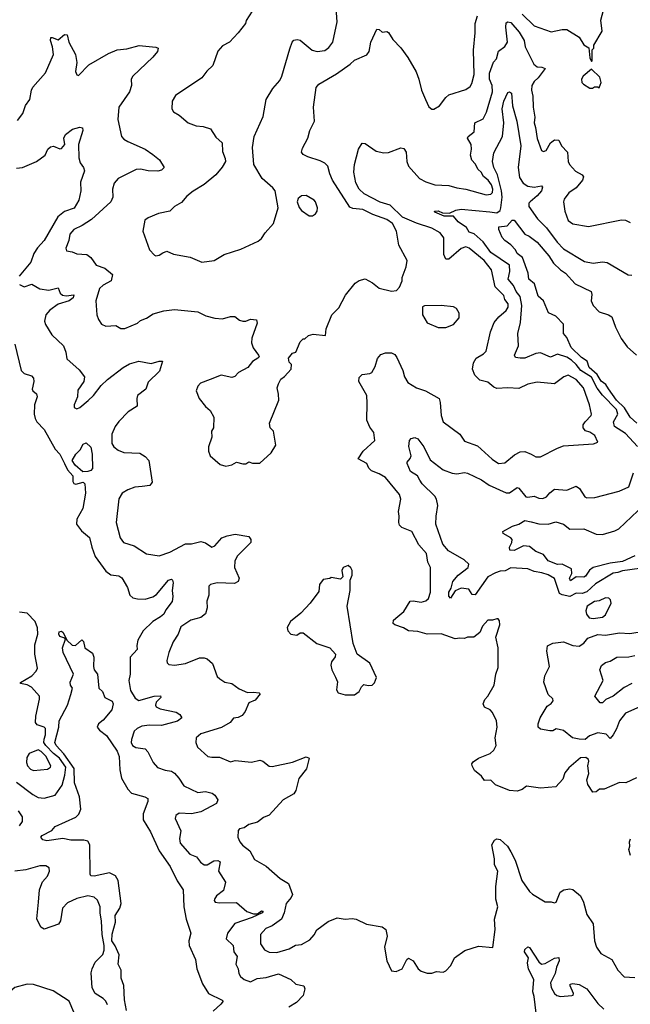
# Model space of a CAD drawing. Extents: x 1690054 to 1842981, y 782881 to 914114.
# Tile 408 of 656: x 1766046 to 1769985, y 890195 to 896550. Entities that reach past the tile are written whole.
import ezdxf

# ---------------------------------------------------------------- set-up
doc = ezdxf.new("R2010")
doc.units = 0

msp = doc.modelspace()

# ---------------------------------------------------------------- linework, layer by layer
at = {"layer": '0CON10XD'}
for points in [[(1767546.7, 896605), (1767506.7, 896545), (1767503.3, 896525), (1767456.2, 896465), (1767400, 896405), (1767355, 896382), (1767324.4, 896345.6), (1767292, 896255), (1767253, 896217), (1767221.2, 896175), (1767050.5, 896059.5), (1767030, 896025), (1767026.7, 895975), (1767037.5, 895955), (1767075, 895933.3), (1767132.5, 895885), (1767185, 895864), (1767230.3, 895860.3), (1767276.7, 895845), (1767312.1, 895792.1), (1767351.2, 895755), (1767355, 895700), (1767372, 895655), (1767373.3, 895635), (1767352.5, 895597.5), (1767311.2, 895548.8), (1767235, 895486), (1767165.9, 895444.1), (1767125, 895410), (1767090.3, 895369.7), (1767045.5, 895344.5), (1767015, 895313.8), (1766941.3, 895298.7), (1766875, 895271.9), (1766852.5, 895255), (1766840.8, 895185), (1766883.8, 895065), (1766915, 895030), (1766925, 895026.2), (1766945, 895030), (1766970, 895045), (1766995, 895056.7), (1767037.3, 895037.3), (1767145, 895017.5), (1767220, 894985), (1767300, 894995), (1767365, 895033.8), (1767471.7, 895068.3), (1767585, 895121.2), (1767605, 895136.7), (1767628.8, 895175), (1767683.8, 895235), (1767713.3, 895335), (1767694.5, 895444.5), (1767680, 895465), (1767610, 895525), (1767556.2, 895615), (1767548, 895725), (1767559.2, 895795), (1767615.8, 895925), (1767636.1, 896033.9), (1767680, 896105), (1767725, 896157.5), (1767736.7, 896185), (1767788.2, 896361.8), (1767804.3, 896405), (1767815, 896418), (1767835, 896422.5), (1767855, 896418), (1767932.8, 896352.8), (1767965, 896344.3), (1768015, 896350), (1768040.7, 896369.3), (1768065.4, 896404.6), (1768094.4, 896535), (1768086.9, 896625)], [(1769288.1, 896585), (1769365, 896510.8), (1769475, 896472), (1769545, 896487.5), (1769575, 896486), (1769655, 896436.7), (1769685, 896387.5), (1769718.3, 896368.3), (1769723.6, 896303.6), (1769735, 896280), (1769740, 896285), (1769740, 896355), (1769750, 896365), (1769750, 896385), (1769802.5, 896475), (1769794.2, 896545.8), (1769818.8, 896635)], [(1766560, 894815), (1766538.1, 894735), (1766544.4, 894644.4), (1766554.2, 894615), (1766574, 894585), (1766601.7, 894571.7), (1766665.8, 894575.8), (1766697.7, 894557.7), (1766725, 894556), (1766805, 894590.8), (1766825, 894609.2), (1766865, 894623.3), (1766908, 894652), (1766975, 894670.6), (1767045, 894679.4), (1767195, 894665.4), (1767247.8, 894637.8), (1767305, 894622.9), (1767355, 894618.6), (1767405, 894634), (1767433.9, 894633.9), (1767465, 894610), (1767485, 894603.3), (1767505, 894603.3), (1767535, 894616.7), (1767573, 894613), (1767578.3, 894591.7), (1767543.8, 894495), (1767541.2, 894465), (1767551.7, 894431.7), (1767587.5, 894385), (1767590, 894375), (1767582.5, 894365), (1767547, 894343), (1767517.5, 894305), (1767457.7, 894272.3), (1767433.6, 894246.4), (1767415, 894240), (1767345, 894256.2), (1767275, 894228.6), (1767213.3, 894205), (1767196.2, 894185), (1767183.8, 894155), (1767203.3, 894105), (1767245, 894053.8), (1767275, 894027.5), (1767298, 893985), (1767296.2, 893915), (1767283.3, 893895), (1767286, 893855), (1767263.6, 893793.6), (1767263.8, 893765), (1767273.8, 893735), (1767339.3, 893679.3), (1767375, 893667.5), (1767415, 893677.5), (1767445, 893693.8), (1767485, 893683.3), (1767505, 893683.3), (1767525, 893696.7), (1767547, 893687), (1767595, 893687.5), (1767669.2, 893755), (1767698.8, 893805), (1767682.5, 893895), (1767662.5, 893915), (1767657.5, 893945), (1767716.7, 894095), (1767716.4, 894133.6), (1767707.5, 894175), (1767715, 894200), (1767730.7, 894229.3), (1767755, 894247.5), (1767797.5, 894295), (1767800, 894325), (1767785, 894340), (1767780, 894365), (1767805, 894397.5), (1767826.7, 894403.3), (1767855, 894470), (1767875, 894490), (1767885, 894490), (1767909.3, 894510.7), (1767939.3, 894520.7), (1768018.3, 894511.7), (1768022.5, 894555), (1768058.8, 894645), (1768105, 894690), (1768147.7, 894772.3), (1768210.5, 894849.5), (1768235, 894866.7), (1768275, 894876.7), (1768322.3, 894852.3), (1768365, 894816.7), (1768445, 894797.5), (1768477, 894803), (1768497, 894823), (1768512.5, 894865), (1768513.3, 894885), (1768538.8, 894955), (1768546.2, 894995), (1768492.9, 895095), (1768477.5, 895185), (1768450, 895235), (1768415, 895259.6), (1768325, 895291.9), (1768258.8, 895325), (1768195, 895332.3), (1768175, 895340.5), (1768063.8, 895515), (1768046.2, 895555), (1768034.4, 895605), (1768015, 895623.3), (1767985, 895639.1), (1767903.8, 895665), (1767875, 895679.2), (1767862.9, 895695), (1767869.8, 895720.2), (1767904.4, 895785), (1767917.1, 895835), (1767948, 895895), (1767940.8, 895985), (1767958.9, 896111.1), (1767976, 896134), (1768089.1, 896200.9), (1768178.2, 896261.8), (1768205, 896288.6), (1768285, 896322.5), (1768300, 896345), (1768311.2, 896405), (1768350.8, 896489.2), (1768365, 896487.5), (1768385, 896469.2), (1768415, 896474), (1768425, 896468), (1768452.6, 896422.6), (1768505, 896367.5), (1768550.6, 896305), (1768603.3, 896213.3), (1768621.8, 896165), (1768637.8, 896095), (1768664.4, 896034.4), (1768685, 895987.5), (1768705, 895972.5), (1768717, 895973), (1768755, 895993.3), (1768795, 896046.7), (1768815, 896063.8), (1768925, 896098.8), (1768952.1, 896117.9), (1768962.6, 896137.4), (1768978.2, 896195), (1768973.1, 896353.1), (1768984.6, 896465), (1768983.5, 896525), (1769000, 896575)], [(1769006.8, 891783.2), (1769082, 891815), (1769104, 891835), (1769118.8, 891865), (1769114.2, 891914.2), (1769125.7, 891985), (1769121.2, 892025), (1769095, 892078.8), (1769080, 892095), (1769045, 892112.5), (1769036.7, 892135), (1769046.4, 892163.6), (1769065.7, 892184.3), (1769107.5, 892255), (1769117.5, 892325), (1769131.7, 892368.3), (1769132.9, 892495), (1769118, 892565), (1769143.3, 892645), (1769140.7, 892670.7), (1769132.5, 892682.5), (1769125, 892683.3), (1769095, 892673.8), (1769065, 892673.8), (1769031.2, 892635), (1769013.3, 892595), (1768975.9, 892564.1), (1768935, 892565.6), (1768914.4, 892555.6), (1768885, 892559.4), (1768855, 892554.2), (1768765, 892587.1), (1768675, 892584.4), (1768615, 892600.5), (1768553.3, 892605), (1768522.5, 892625), (1768465, 892643.8), (1768455, 892652.5), (1768457.5, 892675), (1768485, 892698.5), (1768525, 892731.4), (1768565, 892796.9), (1768585, 892800), (1768635, 892790.5), (1768665, 892800), (1768682.9, 892815), (1768696.8, 892855), (1768696.2, 893015), (1768678.3, 893048.3), (1768669.8, 893105), (1768620.6, 893160.6), (1768575, 893246), (1768512.1, 893272.1), (1768497, 893287), (1768490.8, 893305), (1768494.5, 893345), (1768490, 893375), (1768505.6, 893455), (1768495.8, 893485), (1768405.6, 893595.6), (1768365, 893619.2), (1768315, 893637.5), (1768299.2, 893655), (1768285.4, 893685.4), (1768230, 893715), (1768261.9, 893765), (1768338, 893835), (1768331.2, 893885), (1768305, 893920), (1768285.5, 893965), (1768286.9, 894075), (1768285.5, 894125.5), (1768234.5, 894215), (1768235, 894240), (1768255, 894260), (1768304.2, 894265.8), (1768317, 894273), (1768338.7, 894311.3), (1768355, 894363.3), (1768375, 894390), (1768405, 894400.8), (1768445, 894399.2), (1768465, 894388), (1768479.8, 894369.8), (1768517.3, 894285), (1768527.5, 894245), (1768549.4, 894209.4), (1768605, 894174), (1768663.6, 894153.6), (1768751.2, 894105), (1768758.8, 894078.8), (1768764, 893995), (1768778, 893955), (1768886.2, 893875), (1768915, 893828.8), (1768998.6, 893798.6), (1769094, 893714), (1769135, 893685.8), (1769175, 893689.4), (1769238.1, 893741.9), (1769275, 893760.4), (1769305, 893762.7), (1769345, 893746.7), (1769375, 893729.4), (1769405, 893729.2), (1769514.6, 893785.4), (1769555, 893798.6), (1769747.7, 893812.3), (1769775, 893823.3), (1769756.8, 893866.8), (1769725, 893886.8), (1769695, 893896), (1769681.1, 893915), (1769681.9, 893935), (1769692.9, 893955), (1769732, 893995), (1769734.3, 894005), (1769721.8, 894065), (1769682.9, 894175), (1769635, 894228.2), (1769585, 894255.4), (1769557.1, 894245), (1769495, 894199.5), (1769385, 894210.5), (1769325, 894196.9), (1769265, 894170.5), (1769195.6, 894174.4), (1769125, 894169.2), (1769105, 894177.5), (1769065, 894211.4), (1769015, 894222.9), (1768982.5, 894255), (1768968.1, 894295), (1768973.8, 894336.2), (1768990, 894365), (1769037.2, 894392.8), (1769055, 894411.2), (1769083.8, 894536.2), (1769106.4, 894595), (1769137.4, 894632.6), (1769185, 894672.2), (1769197.3, 894695), (1769197.7, 894715), (1769175.3, 894745), (1769169.5, 894769.5), (1769113.8, 894825), (1769088.8, 894935), (1769043.3, 894995), (1768945, 895075.5), (1768925, 895083.8), (1768895, 895073.2), (1768815, 895004.4), (1768795, 895004), (1768781.2, 895035), (1768781.4, 895141.4), (1768758.1, 895175), (1768705, 895204.6), (1768605, 895237), (1768515.1, 895275.1), (1768435, 895352.3), (1768371.4, 895371.4), (1768268.2, 895425), (1768235.5, 895455), (1768215, 895496.2), (1768202.1, 895565), (1768205.5, 895614.5), (1768232.5, 895715), (1768255, 895753.3), (1768275, 895751.2), (1768345, 895701.1), (1768395, 895691.1), (1768425, 895692.5), (1768505, 895722.5), (1768525, 895718.8), (1768540, 895695), (1768544.3, 895635), (1768555, 895603.8), (1768625.8, 895525), (1768665, 895503.3), (1768723.7, 895483.7), (1768815, 895480), (1768865, 895465.4), (1768925, 895457.1), (1769055, 895420), (1769085, 895424.6), (1769095.2, 895434.8), (1769098.1, 895455), (1769089.5, 895485), (1769067.2, 895515), (1769038.4, 895538.4), (1769023.8, 895565), (1769003.1, 895583.1), (1768985, 895619.7), (1768963.2, 895643.2), (1768953.4, 895675), (1768960.9, 895715), (1768958.1, 895745), (1768935.4, 895785), (1768938.9, 895795), (1768977.3, 895825), (1768981.8, 895885), (1769035, 895910.6), (1769057.3, 895952.7), (1769096.8, 896085), (1769094.8, 896125), (1769076.5, 896165), (1769076.1, 896203.9), (1769101.9, 896275), (1769121.8, 896298.2), (1769133.8, 896346.2), (1769175, 896377.1), (1769193.8, 896405), (1769181.1, 896501.1), (1769185, 896530), (1769195, 896536), (1769215, 896531.4), (1769268.5, 896468.5), (1769299.5, 896415), (1769306.6, 896375), (1769362, 896262), (1769385, 896244.5), (1769415, 896244.2), (1769436, 896235), (1769390.6, 896175), (1769365, 896151.9), (1769350, 896125), (1769346.9, 896095), (1769355.3, 896055.3), (1769357.7, 895985), (1769369.1, 895920.9), (1769363.8, 895885), (1769374.5, 895855), (1769385, 895783.3), (1769412.5, 895705), (1769425, 895699.2), (1769441.2, 895705), (1769470.8, 895755), (1769495, 895774.2), (1769525, 895771.2), (1769540.6, 895735), (1769579.5, 895695), (1769584.5, 895634.5), (1769592.9, 895615), (1769631.2, 895571.2), (1769675, 895548), (1769683.8, 895535), (1769675.7, 895515), (1769635.2, 895464.8), (1769587.9, 895432.1), (1769557.6, 895392.4), (1769554.5, 895374.5), (1769563.1, 895315), (1769583.7, 895253.7), (1769615, 895232.9), (1769715, 895215.8), (1769928.3, 895258.3), (1769955, 895256.7), (1769985, 895240)], [(1766031.5, 895898.5), (1766065.4, 895944.6), (1766083.7, 895996.3), (1766111.4, 896035), (1766121.8, 896095), (1766131.2, 896115), (1766212.8, 896207.2), (1766264.4, 896325), (1766258.6, 896375), (1766244.4, 896415), (1766246.2, 896433.8), (1766255.6, 896435.6), (1766295, 896420), (1766335, 896454.2), (1766351.4, 896451.4), (1766362.9, 896405), (1766405.4, 896325.4), (1766415.7, 896274.3), (1766406.2, 896215), (1766413.9, 896193.9), (1766425, 896190), (1766491.3, 896258.7), (1766618.5, 896331.5), (1766674.7, 896355.3), (1766738, 896362), (1766817.3, 896382.7), (1766925, 896372.5), (1766938.8, 896365), (1766935.8, 896345), (1766905, 896307.1), (1766775.7, 896185), (1766765.8, 896165), (1766768, 896125), (1766755.4, 896085), (1766685.4, 895985), (1766678.5, 895905), (1766703.8, 895795), (1766718.1, 895778.1), (1766743.8, 895763.8), (1766854.6, 895714.6), (1766905, 895680), (1766947.5, 895645), (1766977.5, 895595), (1766961.4, 895578.6), (1766937.2, 895572.8), (1766875.5, 895574.5), (1766825, 895585.5), (1766797.1, 895582.9), (1766681.9, 895525), (1766655.5, 895495), (1766644.7, 895455), (1766646.9, 895405), (1766633.5, 895375), (1766509.1, 895260.9), (1766448.9, 895221.1), (1766395.7, 895195), (1766368.5, 895165), (1766363.1, 895125), (1766344.2, 895075), (1766348.3, 895058.3), (1766385, 895052), (1766415, 895038.1), (1766480, 895035), (1766504, 895015), (1766540, 894965), (1766596.2, 894946.2), (1766643.8, 894905), (1766635.2, 894864.8), (1766584, 894836), (1766560, 894815)], [(1769725, 896107.5), (1769741.7, 896108.3), (1769755, 896117.5), (1769775, 896117.5), (1769785, 896110), (1769796.7, 896145), (1769789.5, 896179.5), (1769735, 896230), (1769680, 896185), (1769671.2, 896165), (1769673.3, 896145), (1769682.7, 896132.7), (1769725, 896107.5)], [(1770031.5, 893795), (1769955, 893879.4), (1769882.5, 893925), (1769877.3, 893955), (1769905.2, 894004.8), (1769895.9, 894035), (1769805, 894127.1), (1769772.3, 894172.3), (1769735, 894241.9), (1769666, 894285), (1769635.5, 894325.5), (1769605, 894352.8), (1769575, 894372.7), (1769515, 894390.3), (1769470.8, 894370.8), (1769405, 894400), (1769375.3, 894394.7), (1769305, 894364.4), (1769275, 894366.2), (1769245, 894369.4), (1769237.5, 894385), (1769263.8, 894445), (1769258.9, 894525), (1769276.8, 894595), (1769286.1, 894705), (1769274, 894764), (1769248.1, 894795), (1769232.4, 894835), (1769197.5, 894875), (1769208.5, 894925), (1769204.8, 894965), (1769085, 895047.7), (1769035.2, 895115.2), (1768978.3, 895168.3), (1768945, 895179.2), (1768928.1, 895208.1), (1768875, 895244.5), (1768845, 895281.2), (1768785, 895281.2), (1768723.3, 895306.7), (1768722.5, 895315), (1768745, 895316.5), (1768772.9, 895302.9), (1768819.7, 895300.3), (1768858.9, 895321.1), (1768895, 895327.9), (1769079.8, 895310.2), (1769125, 895304), (1769145, 895318.8), (1769150.3, 895335), (1769157.4, 895405), (1769153.2, 895445), (1769128, 895548), (1769105.2, 895595), (1769096.9, 895635), (1769105, 895691.2), (1769160.7, 895795), (1769169.4, 895885), (1769157.5, 895975), (1769169.1, 896025), (1769195, 896080.8), (1769206.7, 896085), (1769219.7, 896075), (1769224.8, 895994.8), (1769252.7, 895895), (1769279.5, 895735), (1769261.4, 895595), (1769271, 895531), (1769294.3, 895494.3), (1769324.2, 895475), (1769365, 895469.3), (1769411.4, 895478.6), (1769418.9, 895468.9), (1769411.8, 895445), (1769385, 895412.3), (1769338.6, 895375), (1769331.4, 895365), (1769330, 895345), (1769386.7, 895265), (1769445, 895207.3), (1769513.3, 895115), (1769555, 895071.1), (1769688.9, 894988.9), (1769745, 894979.4), (1769806.4, 894986.4), (1769835, 894982.5), (1769972.2, 894902.2), (1769995, 894900.6)], [(1766025, 895590.8), (1766065, 895595.5), (1766155, 895635.4), (1766210, 895675), (1766228.5, 895715), (1766245, 895730), (1766265, 895734.3), (1766305, 895716.7), (1766315, 895718.8), (1766337.8, 895745), (1766330, 895785), (1766341.4, 895808.6), (1766386.8, 895843.2), (1766435, 895856.2), (1766451.2, 895851.2), (1766454.2, 895835), (1766426.2, 895745), (1766428.2, 895658.2), (1766436.4, 895626.4), (1766458, 895595), (1766464, 895575), (1766437.9, 895502.1), (1766441.4, 895445), (1766427.8, 895385), (1766396.4, 895333.6), (1766335, 895311.1), (1766291.9, 895278.1), (1766205, 895125.6), (1766161.9, 895078.1), (1766138.1, 895041.9), (1766118.5, 894985), (1766043.2, 894895)], [(1767935, 895283.3), (1767955, 895297.5), (1767966, 895315), (1767967.5, 895335), (1767955, 895373.8), (1767945, 895385.7), (1767895, 895416), (1767865, 895413.3), (1767843.3, 895395), (1767836, 895375), (1767848.8, 895338.8), (1767865, 895318.8), (1767913.9, 895283.9), (1767935, 895283.3)], [(1770026.2, 893945), (1769984.4, 893984.4), (1769947.1, 894045), (1769895, 894095.1), (1769845, 894167.1), (1769826.5, 894195), (1769797.8, 894217.8), (1769770.4, 894260.4), (1769719.1, 894305), (1769707, 894345), (1769669.8, 894369.8), (1769604.2, 894435), (1769575, 894497.8), (1769554.5, 894525), (1769554.6, 894585), (1769505, 894635.7), (1769458.1, 894658.1), (1769424.5, 894734.5), (1769390.6, 894765), (1769366.7, 894845), (1769330.5, 894875), (1769326.5, 894915), (1769290, 895015), (1769255, 895041.2), (1769244.7, 895065), (1769215, 895097.8), (1769175, 895125.5), (1769157.9, 895145), (1769136.9, 895195), (1769137.5, 895212.5), (1769191.2, 895218.8), (1769221.9, 895255), (1769235, 895256.4), (1769304.6, 895165), (1769332.8, 895152.8), (1769384.7, 895114.7), (1769460, 895025), (1769488.8, 894978.8), (1769535.3, 894935.3), (1769566.7, 894915), (1769630, 894845), (1769732.2, 894795), (1769736.9, 894776.9), (1769732.5, 894735), (1769744.7, 894704.7), (1769784.1, 894664.1), (1769845, 894645.8), (1769865, 894631.2), (1769888.5, 894565), (1769925, 894492), (1769965, 894438.6), (1770024.5, 894384.5)], [(1766045, 894841.4), (1766075, 894825.8), (1766125, 894842.9), (1766175, 894812.1), (1766235, 894804.8), (1766295, 894818.9), (1766306.7, 894785), (1766322.6, 894772.6), (1766345, 894768.7), (1766396.2, 894775), (1766390, 894755), (1766365.6, 894735), (1766295, 894714.7), (1766240, 894675), (1766215.6, 894645), (1766205.7, 894605), (1766212.6, 894582.6), (1766252.9, 894515), (1766329.2, 894445), (1766344.3, 894405), (1766350.9, 894360.9), (1766430.7, 894290.7), (1766464, 894245), (1766460, 894215), (1766421.7, 894158.3), (1766420, 894115), (1766396.7, 894065), (1766397.5, 894047.5), (1766415, 894038.8), (1766435, 894046), (1766488.6, 894091.4), (1766522.9, 894125), (1766571.1, 894188.9), (1766612.6, 894227.4), (1766714.4, 894305), (1766755, 894328.2), (1766815, 894345.6), (1766895, 894330.8), (1766945, 894347.1), (1766967, 894347), (1766948.4, 894281.6), (1766875, 894211.5), (1766860, 894165), (1766805.7, 894125), (1766800.8, 894105), (1766804.2, 894055), (1766745, 894018.9), (1766685, 893957.1), (1766662.5, 893925), (1766641.5, 893875), (1766640, 893815), (1766653.7, 893793.7), (1766682, 893772), (1766716.8, 893756.8), (1766821.4, 893751.4), (1766855, 893730), (1766879.4, 893705), (1766900, 893565), (1766885, 893544), (1766837, 893537), (1766788, 893532), (1766744, 893515), (1766706.8, 893493.2), (1766685, 893457.5), (1766667.8, 893305), (1766694.4, 893205), (1766715, 893176), (1766785, 893153.3), (1766865, 893103.1), (1766945, 893090.6), (1767015, 893113.5), (1767115, 893166.2), (1767155, 893167.7), (1767215, 893182.2), (1767245, 893174.2), (1767285, 893146.7), (1767305, 893154), (1767350, 893205), (1767385, 893219.5), (1767435, 893229.2), (1767523.9, 893213.9), (1767537.5, 893195), (1767536.2, 893175), (1767451.3, 893088.7), (1767432.9, 893057.1), (1767431.8, 893015), (1767462.9, 892945), (1767456.2, 892925), (1767430.8, 892910.8), (1767320, 892915), (1767277.5, 892905), (1767266.7, 892895), (1767266, 892835), (1767253.1, 892796.9), (1767255.6, 892755), (1767245.7, 892715), (1767215, 892691.1), (1767150, 892675), (1767085, 892632), (1767068.5, 892585), (1767037.1, 892535), (1767008, 892465), (1766996, 892415), (1766998.3, 892398.3), (1767008, 892388), (1767045, 892384.4), (1767115, 892394), (1767205, 892431.4), (1767235, 892432.5), (1767255.8, 892425.8), (1767288.8, 892395), (1767320.9, 892310.9), (1767336.2, 892295), (1767368.8, 892275), (1767415, 892265.7), (1767461.7, 892231.7), (1767515, 892208.6), (1767555, 892210), (1767590, 892205), (1767598.3, 892198.3), (1767565, 892157.5), (1767525, 892140), (1767500, 892085), (1767481.2, 892058.8), (1767455, 892045.7), (1767425, 892042.9), (1767403.3, 892015), (1767347.7, 891982.3), (1767215, 891940), (1767183.8, 891915), (1767182, 891885), (1767192.5, 891855), (1767260, 891795), (1767285, 891789.4), (1767335, 891790.5), (1767405, 891760.4), (1767435, 891768.9), (1767542.1, 891757.9), (1767595, 891770), (1767615, 891764.2), (1767655, 891732.5), (1767675, 891730.6), (1767805, 891758.1), (1767895, 891793.3), (1767912.5, 891785), (1767897.1, 891715), (1767847.6, 891652.4), (1767826.7, 891575), (1767815, 891554), (1767745, 891515.7), (1767655, 891415.6), (1767618.9, 891401.1), (1767579.9, 891370.1), (1767525, 891355.6), (1767495, 891334.5), (1767463.1, 891326.9), (1767455, 891316.7), (1767452.9, 891275), (1767467.1, 891245), (1767482.8, 891222.8), (1767530.5, 891185), (1767560.6, 891130.6), (1767636.6, 891086.6), (1767726.7, 891006.7), (1767780.6, 890975), (1767806.4, 890905), (1767798.2, 890885), (1767764.4, 890845.6), (1767751.4, 890785), (1767734.2, 890745.8), (1767675, 890701.6), (1767633.6, 890685), (1767599.5, 890645), (1767599.4, 890585), (1767625, 890547.5), (1767655, 890531.4), (1767705, 890529.5), (1767785, 890553.8), (1767825, 890577.1), (1767865, 890580.5), (1767918.6, 890611.4), (1767946.6, 890643.4), (1767963, 890677), (1768035, 890730), (1768095, 890754), (1768145, 890746), (1768191.7, 890748.3), (1768215.9, 890745.9), (1768283.6, 890713.6), (1768385, 890696.2), (1768407.3, 890677.3), (1768416, 890635), (1768399.2, 890565), (1768414, 890475), (1768445, 890412.5), (1768475, 890406.7), (1768512.5, 890425), (1768543.8, 890485), (1768555, 890493.3), (1768583.3, 890475), (1768617.5, 890425), (1768635, 890410), (1768675, 890396.7), (1768705, 890396.7), (1768735, 890406.7), (1768777, 890403), (1768795, 890412.5), (1768827.5, 890445), (1768850, 890495), (1768918.3, 890541.7), (1769005, 890570), (1769098.3, 890561.7), (1769112.3, 890677.7), (1769108.1, 890745), (1769130.8, 890825), (1769118.6, 890875), (1769117.8, 890955), (1769130.5, 891055), (1769110, 891095), (1769109.2, 891135), (1769092.5, 891225), (1769110, 891255), (1769125, 891262.5), (1769145, 891260), (1769193.3, 891215), (1769215, 891180), (1769242.2, 891125), (1769285.8, 890995), (1769335, 890923.3), (1769355, 890906.2), (1769435, 890856.7), (1769475, 890856.2), (1769495, 890850), (1769506.1, 890853.9), (1769531.7, 890918.3), (1769556.2, 890933.8), (1769595, 890941.2), (1769615, 890936.7), (1769663.3, 890895), (1769684, 890855), (1769703.8, 890775), (1769745.8, 890715), (1769754, 890605), (1769766, 890565), (1769795, 890523.8), (1769865.7, 890485.7), (1769905, 890416.7), (1769945, 890373.3), (1770015, 890368)], [(1768795, 894562.5), (1768845, 894582.5), (1768880, 894625), (1768882, 894655), (1768863.3, 894685), (1768845, 894696), (1768765, 894705.8), (1768657, 894703), (1768643.6, 894696.4), (1768643.8, 894645), (1768674.3, 894594.3), (1768745, 894564), (1768795, 894562.5)], [(1766015.7, 894455), (1766054.7, 894285), (1766075, 894266.3), (1766121.8, 894251.8), (1766135, 894236.2), (1766137.5, 894215), (1766125.8, 894165), (1766130, 894155), (1766155, 894136.2), (1766159.4, 894115), (1766142.1, 894065), (1766140.4, 894005), (1766146.2, 893975), (1766157.5, 893955), (1766205, 893904.3), (1766275, 893778), (1766305.8, 893745), (1766334.4, 893685), (1766354.4, 893645), (1766389.6, 893605), (1766388.6, 893568.6), (1766395, 893556.2), (1766407.3, 893552.7), (1766455, 893565.8), (1766465.8, 893555), (1766471.4, 893495), (1766452.9, 893395), (1766414, 893326), (1766411.8, 893295), (1766445, 893250), (1766497.1, 893207.1), (1766510.5, 893145), (1766533.5, 893085), (1766601.5, 892991.5), (1766635, 892967.3), (1766685, 892961.1), (1766705, 892946.9), (1766742.5, 892885), (1766756.2, 892835), (1766775, 892819.2), (1766805, 892811.5), (1766855, 892810.8), (1766905.8, 892825), (1766928.8, 892841.2), (1767005, 892931.9), (1767025, 892940), (1767032.4, 892932.4), (1767036.7, 892915), (1767029.3, 892865), (1767033.5, 892826.5), (1767029.5, 892795), (1766988.4, 892741.6), (1766975, 892714.3), (1766953.7, 892696.3), (1766904.8, 892665.2), (1766842.2, 892605), (1766807.8, 892545), (1766801.2, 892511.2), (1766803.8, 892485), (1766758.6, 892435), (1766759.1, 892325), (1766749.5, 892285), (1766761.4, 892221.4), (1766791, 892171), (1766815, 892156.4), (1766914.2, 892184.2), (1766955, 892185.7), (1766955.8, 892175), (1766927.1, 892145), (1766923.1, 892125), (1766927.5, 892115), (1766951.4, 892101.4), (1767055, 892080.5), (1767080, 892065), (1767091.5, 892045), (1767065, 892022.7), (1766961.2, 891995), (1766883.9, 891996.1), (1766835, 891989.7), (1766804.5, 891975), (1766785, 891957.5), (1766766.5, 891905), (1766765.6, 891885), (1766774.4, 891865), (1766795, 891853.3), (1766854.4, 891844.4), (1766872.5, 891825), (1766890.5, 891790.5)], [(1766452.7, 893632.7), (1766403.6, 893675), (1766385.5, 893705), (1766408.6, 893745), (1766437, 893773), (1766455, 893810.8), (1766475, 893818.2), (1766505, 893790), (1766514, 893745), (1766515.6, 893654.4), (1766505, 893639.6), (1766485, 893634.1), (1766452.7, 893632.7)], [(1768627.1, 893577.1), (1768613.3, 893605), (1768567.9, 893635), (1768546, 893685), (1768546.2, 893695), (1768565, 893717.5), (1768570.5, 893735), (1768556.2, 893795), (1768561.4, 893835), (1768572.4, 893847.6), (1768595, 893852.5), (1768614.6, 893845), (1768653.8, 893793.8), (1768695, 893710), (1768778.1, 893645), (1768835, 893622.7), (1768865, 893620), (1768915, 893627.9), (1768935, 893622.5), (1769025, 893579.6), (1769075, 893546.7), (1769185, 893496.2), (1769205, 893496.5), (1769255, 893530), (1769265, 893526), (1769310.8, 893470.8), (1769325, 893467.9), (1769365, 893475.4), (1769395, 893461.8), (1769420.5, 893459.5), (1769445, 893470), (1769465, 893497.1), (1769495, 893520.6), (1769575, 893513.3), (1769635, 893539.5), (1769658.1, 893525), (1769691.3, 893471.3), (1769705, 893464.2), (1769756, 893466), (1769912.4, 893507.6), (1769975, 893534), (1770005.4, 893625)], [(1770045, 893007.3), (1769935, 892993.5), (1769905, 892981.6), (1769875, 892978.9), (1769760.1, 892909.9), (1769705, 892857.8), (1769675, 892847.5), (1769635, 892847.8), (1769595, 892828), (1769545, 892837.6), (1769527.2, 892847.2), (1769495, 892943.8), (1769455, 892967.5), (1769415, 892981.1), (1769365, 892988.5), (1769325, 893005.5), (1769215, 893013.1), (1769176.9, 892993.1), (1769145, 892991.1), (1769115, 892980.7), (1769066.8, 892953.2), (1768985, 892838.9), (1768965, 892839.5), (1768942.9, 892875), (1768895, 892880.2), (1768855.2, 892864.8), (1768825, 892817.1), (1768815, 892828.8), (1768813.9, 892855), (1768828.5, 892881.5), (1768840.9, 892925), (1768875, 892964.6), (1768939.2, 893015), (1768944, 893035), (1768913.3, 893063.3), (1768812.4, 893122.4), (1768775, 893165.8), (1768730.8, 893295), (1768732.2, 893345), (1768744.3, 893415), (1768734.4, 893455), (1768723.3, 893475), (1768641.7, 893555), (1768627.1, 893577.1)], [(1770015, 893089.6), (1769935, 893052.4), (1769855, 893043.3), (1769745, 893014.8), (1769722.2, 892997.8), (1769695, 892958.5), (1769685, 892952.9), (1769635, 892953.4), (1769598.3, 892928.3), (1769592.6, 892945), (1769608.9, 892975), (1769604.7, 893005), (1769545, 893035.3), (1769515, 893034.1), (1769455, 893056.8), (1769425, 893098.1), (1769375, 893117.1), (1769335, 893150.9), (1769295.6, 893154.4), (1769235, 893123.8), (1769206.8, 893126.8), (1769205.4, 893145), (1769220.9, 893175), (1769223.4, 893195), (1769215, 893206.2), (1769165, 893233.2), (1769163.5, 893246.5), (1769225, 893282.2), (1769265, 893293.4), (1769305, 893318.8), (1769345, 893310), (1769395, 893296.9), (1769455, 893294.4), (1769505, 893308.9), (1769553.4, 893293.4), (1769595, 893261.1), (1769685, 893263.6), (1769765, 893228.8), (1769805, 893228.4), (1769885, 893250.2), (1769911.8, 893265), (1770075, 893418.7)], [(1768205, 892193.3), (1768236.4, 892213.6), (1768250, 892245), (1768265, 892260), (1768295, 892252.5), (1768320, 892255), (1768335, 892270), (1768347.5, 892305), (1768305, 892396.7), (1768223.3, 892455), (1768198, 892525), (1768158.8, 892765), (1768177, 892867), (1768178.3, 892931.7), (1768190, 892965), (1768190, 892995), (1768183, 893013), (1768165, 893027.5), (1768132.5, 893015), (1768123.3, 892995), (1768130, 892955), (1768115, 892940), (1768055, 892950), (1768047, 892943), (1768003.6, 892936.4), (1767980, 892905), (1767975, 892860), (1767920, 892785), (1767859.5, 892720.5), (1767793.3, 892665), (1767771.7, 892628.3), (1767776.4, 892606.4), (1767795, 892583.3), (1767833, 892577), (1767855, 892592.5), (1767875, 892593.3), (1767963, 892523), (1768045.9, 892495.9), (1768082.5, 892455), (1768081.7, 892438.3), (1768056.7, 892405), (1768053.3, 892385), (1768060, 892355), (1768082.5, 892307.5), (1768096.4, 892276.4), (1768090, 892225), (1768100, 892205), (1768146.4, 892193.6), (1768205, 892193.3)], [(1769745, 892684.4), (1769805.3, 892694.7), (1769825, 892709.2), (1769862, 892785), (1769856.2, 892805), (1769845.6, 892815.6), (1769825, 892817.8), (1769785, 892799.6), (1769755, 892794.4), (1769707.1, 892765), (1769699.2, 892735), (1769703.1, 892713.1), (1769719.5, 892689.5), (1769745, 892684.4)], [(1766025, 891630), (1766130.1, 891550.1), (1766165, 891530.4), (1766205, 891525.4), (1766275, 891545.6), (1766320.3, 891609.7), (1766338, 891675), (1766343, 891725), (1766303.8, 891785), (1766263.6, 891813.6), (1766215.3, 891865), (1766202.8, 891885), (1766204.4, 891905.6), (1766212.9, 891935), (1766211.5, 891975), (1766203.1, 891983.1), (1766158.5, 891998.5), (1766148.9, 892015), (1766150, 892055), (1766174.6, 892165), (1766173.6, 892185), (1766121.9, 892241.9), (1766095, 892256.2), (1766052, 892265), (1766051.3, 892271.3), (1766125, 892315.6), (1766152.5, 892345), (1766161.8, 892365), (1766143.9, 892455), (1766144, 892516), (1766162.3, 892585), (1766161.4, 892625), (1766146.5, 892665), (1766095, 892719.5), (1766045, 892727)], [(1766735.2, 890155), (1766722.3, 890225), (1766717.4, 890317.4), (1766700.6, 890365), (1766700.7, 890415), (1766680.8, 890455), (1766686.7, 890515), (1766661.9, 890571.9), (1766639.8, 890605), (1766641.8, 890648.2), (1766664.1, 890725), (1766661.6, 890768.4), (1766693.1, 890815), (1766701.7, 890845), (1766680.9, 890995), (1766665, 891023.8), (1766625, 891042.9), (1766527.5, 891022.5), (1766505, 891023.8), (1766500, 891035), (1766498.9, 891225), (1766485, 891247.5), (1766460, 891255), (1766375.8, 891255.8), (1766325, 891266.2), (1766220.3, 891250.3), (1766195, 891257.5), (1766183.3, 891275), (1766190, 891285), (1766252.5, 891317.5), (1766275, 891342), (1766407.7, 891402.3), (1766426.6, 891423.4), (1766440.4, 891455), (1766431.2, 891535), (1766398.6, 891625), (1766397.1, 891717.1), (1766331.7, 891811.7), (1766280.8, 891865), (1766272.9, 891885), (1766298.8, 891985), (1766300.9, 892025), (1766353.5, 892126.5), (1766375.9, 892194.1), (1766385.8, 892235), (1766374, 892255), (1766372.5, 892275), (1766393, 892327), (1766325.7, 892465), (1766322.9, 892495), (1766341.7, 892551.7), (1766338.3, 892558.3), (1766305, 892569.2), (1766297.8, 892585), (1766301.1, 892598.9), (1766315, 892604.2), (1766325.6, 892595.6), (1766350, 892545), (1766385, 892513.3), (1766405, 892510), (1766447, 892547), (1766457, 892537), (1766467, 892497), (1766515, 892462.5), (1766523.8, 892435), (1766522.5, 892375), (1766527.5, 892355), (1766548.1, 892325), (1766556.4, 892236.4), (1766580, 892215), (1766594.5, 892174.5), (1766642.5, 892152.5), (1766649.4, 892135), (1766641.5, 892095), (1766585, 892028.8), (1766553.8, 892005), (1766546.2, 891985), (1766561.2, 891965), (1766605, 891930.8), (1766675, 891829.4), (1766687.6, 891795), (1766692, 891708), (1766703.6, 891655), (1766743.9, 891583.9), (1766768.3, 891558.3), (1766853.8, 891533.8), (1766873, 891523), (1766873.1, 891505), (1766842.5, 891425), (1766842.7, 891385), (1766888.9, 891308.9), (1766946.2, 891186.2), (1767017.1, 891085), (1767062.7, 890992.7), (1767101.4, 890935), (1767104.6, 890825.4), (1767120.8, 890745), (1767150, 890655), (1767137.1, 890605), (1767139.4, 890575), (1767179.4, 890485), (1767188.6, 890425), (1767225, 890328), (1767264.2, 890264.2), (1767352.7, 890222.7), (1767358, 890215), (1767342.6, 890197.4), (1767295, 890152)], [(1770065, 892124.6), (1769955, 892073.5), (1769914.6, 892025), (1769896.3, 891973.7), (1769875, 891934.2), (1769855, 891911.2), (1769828.5, 891938.5), (1769775, 891947.6), (1769720.9, 891929.1), (1769694.6, 891905.4), (1769655, 891905.7), (1769612.9, 891915), (1769553.2, 891963.2), (1769506.2, 891973.8), (1769485, 891960), (1769465, 891959.5), (1769405, 891970.8), (1769390, 891985), (1769390, 892005), (1769402.5, 892045), (1769449.5, 892120.5), (1769475, 892136.7), (1769487.5, 892155), (1769485, 892166.2), (1769455.7, 892195.7), (1769427.5, 892275), (1769434.2, 892315.8), (1769464, 892375), (1769446.9, 892475), (1769451.7, 892508.3), (1769485, 892525.8), (1769555, 892534.3), (1769615, 892510.4), (1769655, 892506), (1769685, 892526.6), (1769712.1, 892557.9), (1769775, 892581.4), (1769825, 892578.6), (1769915, 892592.5), (1769980.9, 892589.1), (1770075, 892603.5)], [(1769995, 892265.3), (1769945, 892239.1), (1769875, 892183.5), (1769827.7, 892162.3), (1769805, 892140.9), (1769790.9, 892140.9), (1769756.9, 892185), (1769810.9, 892285), (1769789.2, 892355), (1769798.8, 892381.2), (1769825, 892400.6), (1769855, 892410), (1769897.5, 892435), (1769975, 892437.5), (1770015, 892445.6)], [(1766135, 891704.2), (1766225, 891713.3), (1766244, 891725), (1766246.5, 891733.5), (1766215, 891797.9), (1766185, 891826.9), (1766165, 891837.3), (1766106.4, 891813.6), (1766091.2, 891788.8), (1766089.5, 891755), (1766096.9, 891735), (1766115, 891712.5), (1766135, 891704.2)], [(1766890.5, 891790.5), (1766907.8, 891755), (1766935, 891723.1), (1766985, 891705.7), (1767025, 891700), (1767045, 891687.3), (1767073.3, 891655), (1767104.7, 891604.7), (1767195, 891561.5), (1767245, 891568.9), (1767287.6, 891557.6), (1767305.8, 891545.8), (1767323.8, 891515), (1767315, 891490.8), (1767215, 891436.7), (1767155, 891423.9), (1767075, 891428.9), (1767054, 891415), (1767049.2, 891395), (1767084.6, 891315), (1767076.5, 891265), (1767080.5, 891235), (1767142.9, 891165), (1767186.7, 891146.7), (1767212.4, 891112.4), (1767236.5, 891096.5), (1767255, 891095.5), (1767298.2, 891121.8), (1767325, 891123.9), (1767338.8, 891115), (1767327.5, 891055), (1767373.8, 890983.8), (1767360.4, 890929.6), (1767316, 890895), (1767303.6, 890873.6), (1767301.2, 890865), (1767307.5, 890855), (1767335, 890850), (1767445, 890852.2), (1767511.4, 890795), (1767555, 890778.5), (1767579.7, 890780.3), (1767605, 890798.6), (1767615.6, 890795.6), (1767611.2, 890785), (1767545.7, 890755), (1767433.9, 890716.1), (1767386.5, 890655), (1767378.6, 890618.6), (1767422.9, 890575), (1767427.5, 890535), (1767448.6, 890505), (1767440, 890455), (1767455.6, 890425), (1767459.1, 890395), (1767471.5, 890375), (1767495, 890356.2), (1767535, 890340.4), (1767578.3, 890361.7), (1767635, 890368.4), (1767715, 890392.5), (1767796.2, 890356.2), (1767826.7, 890325), (1767878.8, 890315), (1767885.7, 890295), (1767875, 890253.3), (1767831.9, 890208.1), (1767782.3, 890177.7)], [(1770025, 891657.5), (1769955.6, 891624.4), (1769915, 891626.2), (1769817, 891583), (1769786.2, 891583.8), (1769765, 891566.2), (1769742.5, 891565), (1769710.8, 891615), (1769703.8, 891645), (1769716.9, 891685), (1769711.4, 891735), (1769716.9, 891765), (1769715, 891776.2), (1769698.6, 891788.6), (1769663.6, 891786.4), (1769588.8, 891721.2), (1769561.7, 891688.3), (1769550.7, 891649.3), (1769505, 891600), (1769405, 891591.4), (1769315, 891603.8), (1769288.3, 891581.7), (1769255, 891570.8), (1769205, 891575.6), (1769115, 891612.9), (1769085, 891641.1), (1769045, 891640), (1769025, 891668.1), (1768980.8, 891705), (1768964.3, 891735), (1768962.9, 891747.1), (1768970.3, 891759.7), (1769006.8, 891783.2)], [(1766045, 891346.4), (1766063.8, 891375), (1766064.5, 891405), (1766038.9, 891445)], [(1769987.3, 891155), (1769974.5, 891195), (1769981.2, 891215), (1769979.6, 891245), (1769987.1, 891262.9)], [(1766611.8, 890191.8), (1766602.5, 890215), (1766585, 890232.5), (1766532.9, 890265), (1766512.6, 890302.6), (1766507.9, 890397.9), (1766512.6, 890425), (1766533.3, 890466.7), (1766582.4, 890517.6), (1766591.2, 890545), (1766591.5, 890575), (1766577.9, 890645), (1766573.8, 890735), (1766564.2, 890784.2), (1766564.7, 890824.7), (1766548.2, 890868.2), (1766526.9, 890886.9), (1766485, 890894.7), (1766415, 890878.2), (1766355, 890849.8), (1766322, 890815), (1766308.9, 890735), (1766297.4, 890712.6), (1766205, 890681.1), (1766182.9, 890692.9), (1766156.2, 890746.2), (1766166.7, 890855), (1766174.2, 890935), (1766181.7, 890958.3), (1766194, 890986), (1766225, 891022), (1766239.4, 891055), (1766235.6, 891075.6), (1766215, 891088.6), (1766175, 891088.9), (1766085, 891063.2), (1766015, 891054.6)], [(1769378.1, 890138.1), (1769365.1, 890244.9), (1769355.2, 890275), (1769362, 890355), (1769328.8, 890421.2), (1769322.6, 890462.6), (1769327.5, 890495), (1769302.3, 890535), (1769305, 890549.2), (1769325, 890566), (1769335, 890561.2), (1769395, 890469.4), (1769411.2, 890455), (1769435, 890459.2), (1769495, 890493.6), (1769525, 890496.7), (1769526.9, 890475), (1769508.9, 890435), (1769500.9, 890395), (1769470, 890335), (1769475.3, 890305), (1769495, 890264.4), (1769511.5, 890251.5), (1769535, 890246.1), (1769608.3, 890251.7), (1769616.2, 890255), (1769619.2, 890265), (1769596.7, 890315), (1769597.5, 890325), (1769615, 890330), (1769655, 890324.3), (1769704.4, 890295), (1769775, 890200.3), (1769814.6, 890165)], [(1766394.3, 890145), (1766365, 890215.4), (1766263, 890283), (1766135, 890322.9), (1766095, 890325.8), (1766015, 890304.2), (1765957.5, 890255), (1765882.3, 890227.7), (1765816.2, 890183.8)]]:
    msp.add_lwpolyline(points, dxfattribs=at)

doc.saveas('drawing.dxf')
